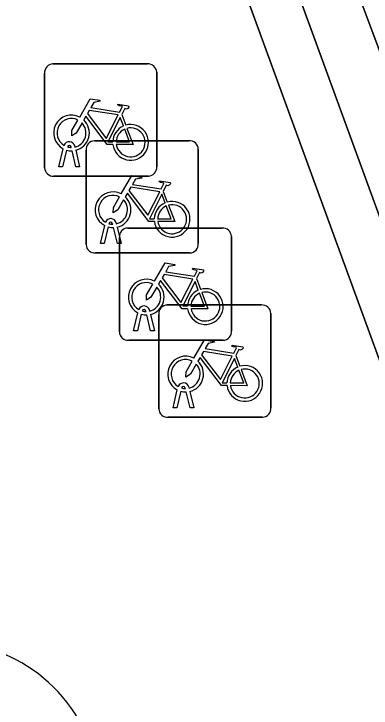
# Model space of a CAD drawing. Extents: x 160806 to 161707, y 383696 to 384148.
# Drawn here: x 161042.32 to 161045.5, y 383891.12 to 383897.3 of the extents above; entities that cross this region are included whole.
import ezdxf

# ---------------------------------------------------------------- set-up
doc = ezdxf.new("R2010")
doc.units = 0
for name, color, linetype in [('IMGEO_Fietsenrek', 7, 'Continuous'), ('IMGEO_Muur', 7, 'Continuous'), ('IMGEO_Pand', 7, 'Continuous'), ('IMGEO_Rijbaan_lokaal_gesloten', 7, 'Continuous'), ('IMGEO_Voetpad_open', 7, 'Continuous')]:
    doc.layers.add(name, color=color, linetype=linetype)

msp = doc.modelspace()

# ---------------------------------------------------------------- linework, layer by layer
at = {"layer": 'IMGEO_Fietsenrek'}
for p, q in [((161042.6639, 383896.8535), (161043.5048, 383896.8535)), ((161043.5048, 383896.8535), (161042.6639, 383896.8535)), ((161042.5895, 383895.9289), (161042.5895, 383896.7698)), ((161042.5895, 383896.7698), (161042.5895, 383895.9289)), ((161043.5885, 383896.7791), (161043.5885, 383895.9382)), ((161043.5885, 383895.9382), (161043.5885, 383896.7791)), ((161043.2762, 383896.4032), (161043.3125, 383896.308)), ((161043.0339, 383896.1695), (161043.8748, 383896.1695)), ((161043.8748, 383896.1695), (161043.0339, 383896.1695)), ((161042.8269, 383896.1099), (161042.8259, 383896.1142)), ((161042.8576, 383896.1214), (161042.8594, 383896.1135)), ((161042.7165, 383895.9383), (161042.7548, 383896.0983)), ((161042.7852, 383896.0861), (161042.7499, 383895.9383)), ((161042.868, 383895.9383), (161042.8341, 383896.08)), ((161042.8664, 383896.0843), (161042.9014, 383895.9383)), ((161042.9595, 383895.2449), (161042.9595, 383896.0858)), ((161042.9595, 383896.0858), (161042.9595, 383895.2449)), ((161043.9585, 383896.0951), (161043.9585, 383895.2542)), ((161043.9585, 383895.2542), (161043.9585, 383896.0951)), ((161042.7499, 383895.9383), (161042.7165, 383895.9383)), ((161042.9014, 383895.9383), (161042.868, 383895.9383)), ((161043.5141, 383895.8545), (161042.6732, 383895.8545)), ((161042.6732, 383895.8545), (161043.5141, 383895.8545)), ((161043.6462, 383895.7192), (161043.6825, 383895.624)), ((161043.1969, 383895.4259), (161043.1959, 383895.4302)), ((161043.2276, 383895.4374), (161043.2294, 383895.4295)), ((161043.0865, 383895.2543), (161043.1248, 383895.4143)), ((161043.1552, 383895.4021), (161043.1199, 383895.2543)), ((161043.238, 383895.2543), (161043.2041, 383895.396)), ((161043.2364, 383895.4003), (161043.2714, 383895.2543)), ((161043.3299, 383895.3925), (161044.1708, 383895.3925)), ((161044.1708, 383895.3925), (161043.3299, 383895.3925)), ((161043.2555, 383894.4679), (161043.2555, 383895.3088)), ((161043.2555, 383895.3088), (161043.2555, 383894.4679)), ((161044.2545, 383895.3181), (161044.2545, 383894.4772)), ((161044.2545, 383894.4772), (161044.2545, 383895.3181)), ((161043.1199, 383895.2543), (161043.0865, 383895.2543)), ((161043.2714, 383895.2543), (161043.238, 383895.2543)), ((161043.8841, 383895.1705), (161043.0432, 383895.1705)), ((161043.0432, 383895.1705), (161043.8841, 383895.1705)), ((161043.9422, 383894.9422), (161043.9785, 383894.847)), ((161043.6809, 383894.7075), (161044.5218, 383894.7075)), ((161044.5218, 383894.7075), (161043.6809, 383894.7075)), ((161043.3825, 383894.4773), (161043.4208, 383894.6373)), ((161043.4512, 383894.6251), (161043.4159, 383894.4773)), ((161043.4929, 383894.6489), (161043.4919, 383894.6532)), ((161043.5236, 383894.6604), (161043.5254, 383894.6525)), ((161043.6065, 383893.7829), (161043.6065, 383894.6238)), ((161043.6065, 383894.6238), (161043.6065, 383893.7829)), ((161044.6055, 383894.6331), (161044.6055, 383893.7922)), ((161044.6055, 383893.7922), (161044.6055, 383894.6331)), ((161043.534, 383894.4773), (161043.5001, 383894.619)), ((161043.5324, 383894.6233), (161043.5674, 383894.4773)), ((161043.4159, 383894.4773), (161043.3825, 383894.4773)), ((161043.5674, 383894.4773), (161043.534, 383894.4773)), ((161044.1801, 383894.3935), (161043.3392, 383894.3935)), ((161043.3392, 383894.3935), (161044.1801, 383894.3935)), ((161044.2932, 383894.2572), (161044.3295, 383894.162)), ((161043.7335, 383893.7923), (161043.7718, 383893.9523)), ((161043.8439, 383893.9639), (161043.8429, 383893.9682)), ((161043.8746, 383893.9754), (161043.8764, 383893.9675)), ((161043.8022, 383893.9401), (161043.7669, 383893.7923)), ((161043.885, 383893.7923), (161043.8511, 383893.934)), ((161043.8834, 383893.9383), (161043.9184, 383893.7923)), ((161043.7669, 383893.7923), (161043.7335, 383893.7923)), ((161043.9184, 383893.7923), (161043.885, 383893.7923)), ((161044.5311, 383893.7085), (161043.6902, 383893.7085)), ((161043.6902, 383893.7085), (161044.5311, 383893.7085))]:
    msp.add_line(p, q, dxfattribs=at)
for points in [[(161042.9021, 383896.3802), (161042.9968, 383896.5437), (161043.083, 383896.5299), (161043.0847, 383896.5212), (161043.0286, 383896.5103), (161043.0024, 383896.465), (161043.2576, 383896.4242)], [(161043.2576, 383896.4242), (161043.2826, 383896.473), (161043.2775, 383896.477), (161043.2543, 383896.4807), (161043.2416, 383896.4882), (161043.2406, 383896.4913), (161043.2428, 383896.4959), (161043.3376, 383896.4808), (161043.3399, 383896.4705), (161043.3305, 383896.4581), (161043.3181, 383896.4517), (161043.3036, 383896.4579), (161043.2762, 383896.4032)], [(161043.2447, 383896.399), (161042.9879, 383896.44), (161042.9712, 383896.4112), (161043.1382, 383896.1909), (161043.2447, 383896.399)], [(161042.9228, 383896.3277), (161042.8712, 383896.2385), (161042.8313, 383896.2125), (161042.8325, 383896.26), (161042.887, 383896.3542)], [(161043.1978, 383896.1355), (161043.1481, 383896.1356), (161042.9574, 383896.3873), (161042.9384, 383896.3545)], [(161043.2927, 383896.301), (161043.2634, 383896.3778), (161043.154, 383896.1597), (161043.1967, 383896.1596)], [(161043.2267, 383896.1595), (161043.3466, 383896.1593), (161043.3034, 383896.2729)], [(161043.3232, 383896.2798), (161043.3782, 383896.1352), (161043.2281, 383896.1355)], [(161043.2721, 383895.6962), (161043.3668, 383895.8597), (161043.453, 383895.8459), (161043.4547, 383895.8372), (161043.3986, 383895.8263), (161043.3724, 383895.781), (161043.6276, 383895.7402)], [(161043.6276, 383895.7402), (161043.6526, 383895.789), (161043.6475, 383895.793), (161043.6243, 383895.7967), (161043.6116, 383895.8042), (161043.6106, 383895.8073), (161043.6128, 383895.8119), (161043.7076, 383895.7968), (161043.7099, 383895.7865), (161043.7005, 383895.7741), (161043.6881, 383895.7677), (161043.6736, 383895.7739), (161043.6462, 383895.7192)], [(161043.6147, 383895.715), (161043.3579, 383895.756), (161043.3412, 383895.7272), (161043.5082, 383895.5069), (161043.6147, 383895.715)], [(161043.5678, 383895.4515), (161043.5181, 383895.4516), (161043.3274, 383895.7033), (161043.3084, 383895.6705)], [(161043.6627, 383895.617), (161043.6334, 383895.6938), (161043.524, 383895.4757), (161043.5667, 383895.4756)], [(161043.2928, 383895.6437), (161043.2412, 383895.5545), (161043.2013, 383895.5285), (161043.2025, 383895.576), (161043.257, 383895.6702)], [(161043.5967, 383895.4755), (161043.7166, 383895.4753), (161043.6734, 383895.5889)], [(161043.6932, 383895.5958), (161043.7482, 383895.4512), (161043.5981, 383895.4515)], [(161043.5681, 383894.9192), (161043.6628, 383895.0827), (161043.749, 383895.0689), (161043.7507, 383895.0602), (161043.6946, 383895.0493), (161043.6684, 383895.004), (161043.9236, 383894.9632)], [(161043.9236, 383894.9632), (161043.9486, 383895.012), (161043.9435, 383895.016), (161043.9203, 383895.0197), (161043.9076, 383895.0272), (161043.9066, 383895.0303), (161043.9088, 383895.0349), (161044.0036, 383895.0198), (161044.0059, 383895.0095), (161043.9965, 383894.9971), (161043.9841, 383894.9907), (161043.9696, 383894.9969), (161043.9422, 383894.9422)], [(161043.9107, 383894.938), (161043.6539, 383894.979), (161043.6372, 383894.9502), (161043.8042, 383894.7299), (161043.9107, 383894.938)], [(161043.5888, 383894.8667), (161043.5372, 383894.7775), (161043.4973, 383894.7515), (161043.4985, 383894.799), (161043.553, 383894.8932)], [(161043.8638, 383894.6745), (161043.8141, 383894.6746), (161043.6234, 383894.9263), (161043.6044, 383894.8935)], [(161043.9587, 383894.84), (161043.9294, 383894.9168), (161043.82, 383894.6987), (161043.8627, 383894.6986)], [(161043.8927, 383894.6985), (161044.0126, 383894.6983), (161043.9694, 383894.8119)], [(161043.9892, 383894.8188), (161044.0442, 383894.6742), (161043.8941, 383894.6745)], [(161043.9191, 383894.2342), (161044.0138, 383894.3977), (161044.1, 383894.3839), (161044.1017, 383894.3752), (161044.0456, 383894.3643), (161044.0194, 383894.319), (161044.2746, 383894.2782)], [(161044.2746, 383894.2782), (161044.2996, 383894.327), (161044.2945, 383894.331), (161044.2713, 383894.3347), (161044.2586, 383894.3422), (161044.2576, 383894.3453), (161044.2598, 383894.3499), (161044.3546, 383894.3348), (161044.3569, 383894.3245), (161044.3475, 383894.3121), (161044.3351, 383894.3057), (161044.3206, 383894.3119), (161044.2932, 383894.2572)], [(161044.2617, 383894.253), (161044.0049, 383894.294), (161043.9882, 383894.2652), (161044.1552, 383894.0449), (161044.2617, 383894.253)], [(161043.9398, 383894.1817), (161043.8882, 383894.0925), (161043.8483, 383894.0665), (161043.8495, 383894.114), (161043.904, 383894.2082)], [(161044.2148, 383893.9895), (161044.1651, 383893.9896), (161043.9744, 383894.2413), (161043.9554, 383894.2085)], [(161044.3097, 383894.155), (161044.2804, 383894.2318), (161044.171, 383894.0137), (161044.2137, 383894.0136)], [(161044.3402, 383894.1338), (161044.3952, 383893.9892), (161044.2451, 383893.9895)], [(161044.2437, 383894.0135), (161044.3636, 383894.0133), (161044.3204, 383894.1269)]]:
    msp.add_lwpolyline(points, dxfattribs=at)
for centre, radius, start, end in [((161042.6672, 383896.7756), 0.0779, 92.4484, 184.28452), ((161042.6672, 383896.7756), 0.0779, 92.4484, 184.28452), ((161043.5106, 383896.7758), 0.0779, 2.4484, 94.28452), ((161043.5106, 383896.7758), 0.0779, 2.4484, 94.28452), ((161042.8291, 383896.2389), 0.159, 62.67661, 242.13685), ((161042.8291, 383896.2389), 0.129, 63.31916, 238.90302), ((161042.8291, 383896.2389), 0.159, 283.5766, 46.60424), ((161042.8291, 383896.2389), 0.129, 283.60429, 43.43025), ((161043.3557, 383896.1549), 0.159, 113.3408, 178.32165), ((161043.3557, 383896.1549), 0.159, 187.0065, 105.77075), ((161043.3557, 383896.1549), 0.129, 113.92302, 177.95563), ((161043.3557, 383896.1549), 0.129, 188.67146, 104.58832), ((161043.0372, 383896.0916), 0.0779, 92.4484, 184.28452), ((161043.0372, 383896.0916), 0.0779, 92.4484, 184.28452), ((161043.8806, 383896.0918), 0.0779, 2.4484, 94.28452), ((161043.8806, 383896.0918), 0.0779, 2.4484, 94.28452), ((161042.8089, 383896.1103), 0.0499, 12.8025, 158.69338), ((161042.8089, 383896.1103), 0.0174, 12.8025, 163.45023), ((161042.8291, 383896.2389), 0.129, 253.41502, 269.02044), ((161042.8291, 383896.2389), 0.159, 253.99666, 271.78671), ((161042.6674, 383895.9322), 0.0779, 182.4484, 274.28452), ((161042.6674, 383895.9322), 0.0779, 182.4484, 274.28452), ((161043.5108, 383895.9324), 0.0779, 272.4484, 4.28452), ((161043.5108, 383895.9324), 0.0779, 272.4484, 4.28452), ((161043.1991, 383895.5549), 0.159, 62.67661, 242.13685), ((161043.1991, 383895.5549), 0.129, 63.31916, 238.90302), ((161043.1991, 383895.5549), 0.129, 283.60429, 43.43025), ((161043.1991, 383895.5549), 0.159, 283.5766, 46.60424), ((161043.7257, 383895.4709), 0.159, 113.3408, 178.32165), ((161043.7257, 383895.4709), 0.159, 187.0065, 105.77075), ((161043.7257, 383895.4709), 0.129, 113.92302, 177.95563), ((161043.7257, 383895.4709), 0.129, 188.67146, 104.58832), ((161043.1789, 383895.4263), 0.0499, 12.8025, 158.69338), ((161043.1789, 383895.4263), 0.0174, 12.8025, 163.45023), ((161043.1991, 383895.5549), 0.129, 253.41502, 269.02044), ((161043.1991, 383895.5549), 0.159, 253.99666, 271.78671), ((161043.3332, 383895.3146), 0.0779, 92.4484, 184.28452), ((161043.3332, 383895.3146), 0.0779, 92.4484, 184.28452), ((161044.1766, 383895.3148), 0.0779, 2.4484, 94.28452), ((161044.1766, 383895.3148), 0.0779, 2.4484, 94.28452), ((161043.0374, 383895.2482), 0.0779, 182.4484, 274.28452), ((161043.0374, 383895.2482), 0.0779, 182.4484, 274.28452), ((161043.8808, 383895.2484), 0.0779, 272.4484, 4.28452), ((161043.8808, 383895.2484), 0.0779, 272.4484, 4.28452), ((161043.4951, 383894.7779), 0.159, 62.67661, 242.13685), ((161043.4951, 383894.7779), 0.129, 63.31916, 238.90302), ((161043.4951, 383894.7779), 0.159, 283.5766, 46.60424), ((161043.4951, 383894.7779), 0.129, 283.60429, 43.43025), ((161044.0217, 383894.6939), 0.159, 113.3408, 178.32165), ((161044.0217, 383894.6939), 0.159, 187.0065, 105.77075), ((161044.0217, 383894.6939), 0.129, 113.92302, 177.95563), ((161044.0217, 383894.6939), 0.129, 188.67146, 104.58832), ((161043.4749, 383894.6493), 0.0499, 12.8025, 158.69338), ((161043.6842, 383894.6296), 0.0779, 92.4484, 184.28452), ((161043.6842, 383894.6296), 0.0779, 92.4484, 184.28452), ((161044.5276, 383894.6298), 0.0779, 2.4484, 94.28452), ((161044.5276, 383894.6298), 0.0779, 2.4484, 94.28452), ((161043.4951, 383894.7779), 0.159, 253.99666, 271.78671), ((161043.4749, 383894.6493), 0.0174, 12.8025, 163.45023), ((161043.4951, 383894.7779), 0.129, 253.41502, 269.02044), ((161043.3334, 383894.4712), 0.0779, 182.4484, 274.28452), ((161043.3334, 383894.4712), 0.0779, 182.4484, 274.28452), ((161044.1768, 383894.4714), 0.0779, 272.4484, 4.28452), ((161044.1768, 383894.4714), 0.0779, 272.4484, 4.28452), ((161043.8461, 383894.0929), 0.159, 62.67661, 242.13685), ((161043.8461, 383894.0929), 0.129, 63.31916, 238.90302), ((161043.8461, 383894.0929), 0.159, 283.5766, 46.60424), ((161043.8461, 383894.0929), 0.129, 283.60429, 43.43025), ((161044.3727, 383894.0089), 0.159, 113.3408, 178.32165), ((161044.3727, 383894.0089), 0.159, 187.0065, 105.77075), ((161044.3727, 383894.0089), 0.129, 188.67146, 104.58832), ((161044.3727, 383894.0089), 0.129, 113.92302, 177.95563), ((161043.8259, 383893.9643), 0.0499, 12.8025, 158.69338), ((161043.8259, 383893.9643), 0.0174, 12.8025, 163.45023), ((161043.8461, 383894.0929), 0.129, 253.41502, 269.02044), ((161043.8461, 383894.0929), 0.159, 253.99666, 271.78671), ((161043.6844, 383893.7862), 0.0779, 182.4484, 274.28452), ((161043.6844, 383893.7862), 0.0779, 182.4484, 274.28452), ((161044.5278, 383893.7864), 0.0779, 272.4484, 4.28452), ((161044.5278, 383893.7864), 0.0779, 272.4484, 4.28452)]:
    msp.add_arc(centre, radius, start, end, dxfattribs=at)
at = {"layer": 'IMGEO_Muur'}
msp.add_lwpolyline([(161013.799, 383866.435), (161022.306, 383869.548), (161021.688, 383871.202), (161032.978, 383875.401), (161032.68, 383876.125), (161042.216, 383879.644), (161042.507, 383878.908), (161050.563, 383881.852), (161044.504, 383898.422), (161044.091, 383898.271), (161049.999, 383882.114), (161042.759, 383879.468), (161042.467, 383880.206), (161032.1, 383876.38), (161032.398, 383875.655), (161021.122, 383871.461), (161021.739, 383869.809), (161014.061, 383867)], dxfattribs=at)
at = {"layer": 'IMGEO_Pand'}
msp.add_arc((161041.6864, 383890.3144), 1.396, 25.3464, 103.98589, dxfattribs=at)
at = {"layer": 'IMGEO_Rijbaan_lokaal_gesloten'}
msp.add_lwpolyline([(161060.631, 383907.756), (161066.551, 383909.97), (161065.506, 383912.776), (161064.49, 383915.503), (161058.534, 383913.302), (161053.421, 383911.413), (161053.4, 383911.47), (161049.695, 383910.101), (161043.72, 383907.911), (161043.624, 383908.173), (161042.42, 383907.727), (161033.437, 383904.394), (161034.783, 383900.781), (161036.286, 383901.335), (161039.086, 383901.965), (161041.846, 383901.934), (161043.103, 383901.391), (161044.432, 383899.991), (161044.961, 383898.608), (161045.706, 383896.613), (161049.823, 383898.173)], dxfattribs=at)
at = {"layer": 'IMGEO_Voetpad_open'}
for points in [[(161014.061, 383867), (161021.739, 383869.809), (161021.122, 383871.461), (161032.398, 383875.655), (161032.1, 383876.38), (161042.467, 383880.206), (161042.759, 383879.468), (161049.999, 383882.114), (161044.091, 383898.271), (161044.504, 383898.422), (161044.961, 383898.608), (161044.432, 383899.991), (161043.103, 383901.391), (161041.846, 383901.934), (161039.086, 383901.965), (161036.286, 383901.335), (161034.783, 383900.781), (161000, 383887.972)], [(161045.706, 383896.613), (161044.961, 383898.608), (161044.504, 383898.422), (161050.563, 383881.852), (161051.442, 383882.132), (161051.36, 383882.257)]]:
    msp.add_lwpolyline(points, dxfattribs=at)
msp.add_arc((161041.6864, 383890.3144), 1.396, 25.3464, 103.98589, dxfattribs=at)

doc.saveas('drawing.dxf')
